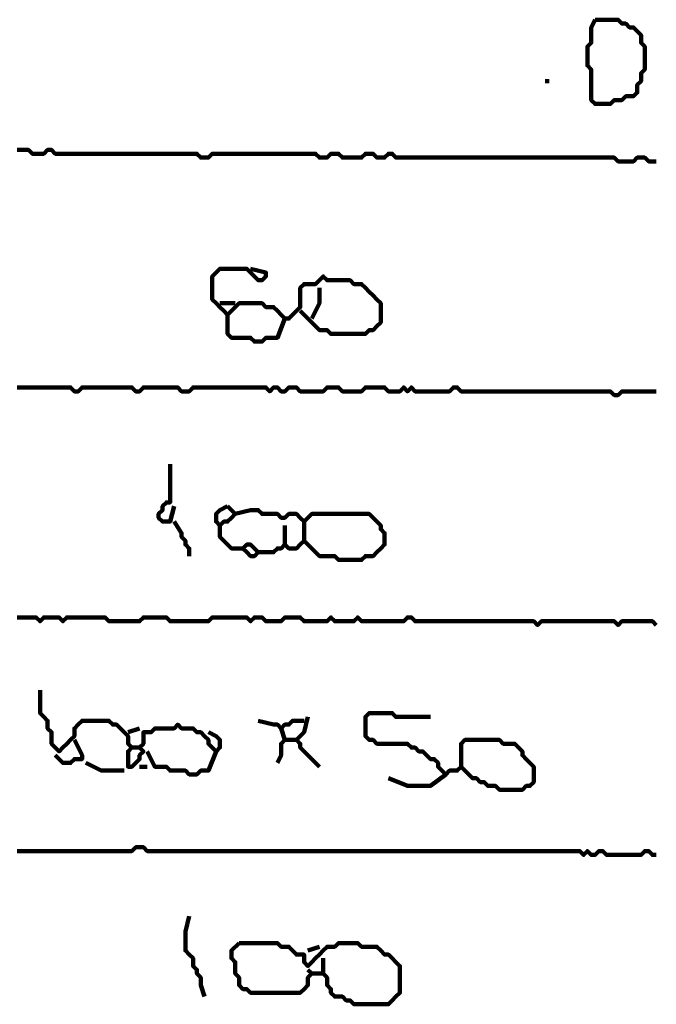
# Model space of a CAD drawing. Header units: metres. Extents: x 1959 to 4131, y 3282 to 4313.
# Tile 262 of 356: x 2425.42 to 2426.96, y 4296.93 to 4299.31. Entities that reach past the tile are written whole.
import ezdxf

# ---------------------------------------------------------------- set-up
doc = ezdxf.new("R2010")
doc.units = ezdxf.units.M
doc.layers.add('P', color=250, linetype='Continuous', lineweight=100)

msp = doc.modelspace()

# ---------------------------------------------------------------- linework, layer by layer
at = {"layer": 'P', "color": 0, "linetype": 'Continuous'}
for points in [[(2426.8109, 4299.3053), (2426.8202, 4299.3053), (2426.8294, 4299.3053), (2426.8386, 4299.3053), (2426.8479, 4299.3053), (2426.8571, 4299.3053), (2426.8663, 4299.3053), (2426.8756, 4299.2961), (2426.8848, 4299.2961), (2426.894, 4299.2869), (2426.9032, 4299.2869), (2426.9125, 4299.2776), (2426.9217, 4299.2684), (2426.9217, 4299.2592), (2426.9217, 4299.2499), (2426.9309, 4299.2407), (2426.9309, 4299.2315), (2426.9309, 4299.2223), (2426.9309, 4299.213), (2426.9309, 4299.2038), (2426.9309, 4299.1946), (2426.9309, 4299.1853), (2426.9217, 4299.1761), (2426.9217, 4299.1669), (2426.9217, 4299.1576), (2426.9125, 4299.1484), (2426.9125, 4299.1392), (2426.9125, 4299.1299), (2426.9032, 4299.1207), (2426.894, 4299.1207), (2426.8848, 4299.1207), (2426.8756, 4299.1115), (2426.8663, 4299.1115), (2426.8571, 4299.1115), (2426.8479, 4299.1023), (2426.8386, 4299.1023), (2426.8294, 4299.1023), (2426.8202, 4299.1023), (2426.8109, 4299.1023), (2426.8017, 4299.1115), (2426.8017, 4299.1207), (2426.8017, 4299.1299), (2426.8017, 4299.1392), (2426.8017, 4299.1484), (2426.8017, 4299.1576), (2426.8017, 4299.1669), (2426.8017, 4299.1761), (2426.8017, 4299.1853), (2426.7925, 4299.1946), (2426.7925, 4299.2038), (2426.7925, 4299.213), (2426.7925, 4299.2223), (2426.7925, 4299.2315), (2426.7925, 4299.2407), (2426.8017, 4299.2499), (2426.8017, 4299.2592), (2426.8017, 4299.2684), (2426.8017, 4299.2776), (2426.8017, 4299.2869), (2426.8109, 4299.3053)], [(2426.6909, 4299.1576), (2426.7002, 4299.1576)], [(2425.4171, 4298.9915), (2425.4263, 4298.9915), (2425.4356, 4298.9915), (2425.4448, 4298.9915), (2425.454, 4298.9823), (2425.4632, 4298.9823), (2425.4725, 4298.9823), (2425.4817, 4298.9823), (2425.4909, 4298.9915), (2425.5002, 4298.9915), (2425.5094, 4298.9823), (2425.5186, 4298.9823), (2425.5279, 4298.9823), (2425.5371, 4298.9823), (2425.5463, 4298.9823), (2425.5556, 4298.9823), (2425.5648, 4298.9823), (2425.574, 4298.9823), (2425.5832, 4298.9823), (2425.5925, 4298.9823), (2425.6017, 4298.9823), (2425.6109, 4298.9823), (2425.6202, 4298.9823), (2425.6294, 4298.9823), (2425.6386, 4298.9823), (2425.6479, 4298.9823), (2425.6571, 4298.9823), (2425.6663, 4298.9823), (2425.6756, 4298.9823), (2425.6848, 4298.9823), (2425.694, 4298.9823), (2425.7032, 4298.9823), (2425.7125, 4298.9823), (2425.7217, 4298.9823), (2425.7309, 4298.9823), (2425.7402, 4298.9823), (2425.7494, 4298.9823), (2425.7586, 4298.9823), (2425.7679, 4298.9823), (2425.7771, 4298.9823), (2425.7863, 4298.9823), (2425.7956, 4298.9823), (2425.8048, 4298.9823), (2425.814, 4298.9823), (2425.8232, 4298.9823), (2425.8325, 4298.9823), (2425.8417, 4298.9823), (2425.8509, 4298.9823), (2425.8602, 4298.973), (2425.8694, 4298.973), (2425.8786, 4298.973), (2425.8879, 4298.9823), (2425.8971, 4298.9823), (2425.9063, 4298.9823), (2425.9156, 4298.9823), (2425.9248, 4298.9823), (2425.934, 4298.9823), (2425.9432, 4298.9823), (2425.9525, 4298.9823), (2425.9617, 4298.9823), (2425.9709, 4298.9823), (2425.9802, 4298.9823), (2425.9894, 4298.9823), (2425.9986, 4298.9823), (2426.0079, 4298.9823), (2426.0171, 4298.9823), (2426.0263, 4298.9823), (2426.0356, 4298.9823), (2426.0448, 4298.9823), (2426.054, 4298.9823), (2426.0632, 4298.9823), (2426.0725, 4298.9823), (2426.0817, 4298.9823), (2426.0909, 4298.9823), (2426.1002, 4298.9823), (2426.1094, 4298.9823), (2426.1186, 4298.9823), (2426.1279, 4298.9823), (2426.1371, 4298.9823), (2426.1463, 4298.973), (2426.1556, 4298.973), (2426.1648, 4298.973), (2426.174, 4298.9823), (2426.1832, 4298.9823), (2426.1925, 4298.9823), (2426.2017, 4298.973), (2426.2109, 4298.973), (2426.2202, 4298.973), (2426.2294, 4298.973), (2426.2386, 4298.973), (2426.2479, 4298.973), (2426.2571, 4298.9823), (2426.2663, 4298.9823), (2426.2756, 4298.9823), (2426.2848, 4298.973), (2426.294, 4298.973), (2426.3032, 4298.973), (2426.3125, 4298.9823), (2426.3217, 4298.9823), (2426.3309, 4298.973), (2426.3402, 4298.973), (2426.3494, 4298.973), (2426.3586, 4298.973), (2426.3679, 4298.973), (2426.3771, 4298.973), (2426.3863, 4298.973), (2426.3956, 4298.973), (2426.4048, 4298.973), (2426.414, 4298.973), (2426.4232, 4298.973), (2426.4325, 4298.973), (2426.4417, 4298.973), (2426.4509, 4298.973), (2426.4602, 4298.973), (2426.4694, 4298.973), (2426.4786, 4298.973), (2426.4879, 4298.973), (2426.4971, 4298.973), (2426.5063, 4298.973), (2426.5156, 4298.973), (2426.5248, 4298.973), (2426.534, 4298.973), (2426.5432, 4298.973), (2426.5525, 4298.973), (2426.5617, 4298.973), (2426.5709, 4298.973), (2426.5802, 4298.973), (2426.5894, 4298.973), (2426.5986, 4298.973), (2426.6079, 4298.973), (2426.6171, 4298.973), (2426.6263, 4298.973), (2426.6356, 4298.973), (2426.6448, 4298.973), (2426.654, 4298.973), (2426.6632, 4298.973), (2426.6725, 4298.973), (2426.6817, 4298.973), (2426.6909, 4298.973), (2426.7002, 4298.973), (2426.7094, 4298.973), (2426.7186, 4298.973), (2426.7279, 4298.973), (2426.7371, 4298.973), (2426.7463, 4298.973), (2426.7556, 4298.973), (2426.7648, 4298.973), (2426.774, 4298.973), (2426.7832, 4298.973), (2426.7925, 4298.973), (2426.8017, 4298.973), (2426.8109, 4298.973), (2426.8202, 4298.973), (2426.8294, 4298.973), (2426.8386, 4298.973), (2426.8479, 4298.973), (2426.8571, 4298.973), (2426.8663, 4298.9638), (2426.8756, 4298.9638), (2426.8848, 4298.9638), (2426.894, 4298.9638), (2426.9032, 4298.9638), (2426.9125, 4298.973), (2426.9217, 4298.973), (2426.9309, 4298.973), (2426.9402, 4298.9638), (2426.9494, 4298.9638), (2426.9586, 4298.9638)], [(2425.9802, 4298.7053), (2426.0171, 4298.6961), (2426.0171, 4298.6869), (2426.0079, 4298.6776), (2425.9986, 4298.6776), (2425.9894, 4298.6869), (2425.9802, 4298.6961), (2425.9709, 4298.7053), (2425.9617, 4298.7053), (2425.9525, 4298.7053), (2425.9432, 4298.7053), (2425.934, 4298.7053), (2425.9248, 4298.7053), (2425.9156, 4298.7053), (2425.9063, 4298.7053), (2425.8971, 4298.6961), (2425.8879, 4298.6869), (2425.8879, 4298.6776), (2425.8879, 4298.6684), (2425.8879, 4298.6592), (2425.8879, 4298.6499), (2425.8879, 4298.6407), (2425.8879, 4298.6315), (2425.8971, 4298.6223), (2425.9063, 4298.613), (2425.9156, 4298.6038), (2425.9248, 4298.5946), (2425.934, 4298.6038), (2425.9432, 4298.613), (2425.9525, 4298.6223), (2425.9617, 4298.6223), (2425.9709, 4298.6223), (2425.9802, 4298.6223), (2425.9894, 4298.6223), (2425.9986, 4298.6223), (2426.0079, 4298.6223), (2426.0171, 4298.613), (2426.0263, 4298.613), (2426.0356, 4298.613), (2426.0448, 4298.6038), (2426.054, 4298.5946), (2426.0632, 4298.5853), (2426.0725, 4298.5853), (2426.0817, 4298.5946), (2426.0909, 4298.6038), (2426.1002, 4298.613), (2426.1002, 4298.6223), (2426.1002, 4298.6315), (2426.1002, 4298.6407), (2426.1002, 4298.6499), (2426.1002, 4298.6592), (2426.1094, 4298.6684), (2426.1186, 4298.6684), (2426.1279, 4298.6684), (2426.1371, 4298.6684), (2426.1463, 4298.6776), (2426.1556, 4298.6869), (2426.1648, 4298.6776), (2426.174, 4298.6776), (2426.1832, 4298.6776), (2426.1925, 4298.6776), (2426.2017, 4298.6776), (2426.2109, 4298.6776), (2426.2202, 4298.6776), (2426.2294, 4298.6684), (2426.2386, 4298.6684), (2426.2479, 4298.6684), (2426.2571, 4298.6592), (2426.2663, 4298.6499), (2426.2756, 4298.6407), (2426.2848, 4298.6315), (2426.294, 4298.6223), (2426.294, 4298.613), (2426.294, 4298.6038), (2426.294, 4298.5946), (2426.294, 4298.5853), (2426.294, 4298.5761), (2426.2848, 4298.5669), (2426.2756, 4298.5576), (2426.2663, 4298.5576), (2426.2571, 4298.5484), (2426.2479, 4298.5484), (2426.2386, 4298.5484), (2426.2294, 4298.5484), (2426.2202, 4298.5484), (2426.2109, 4298.5484), (2426.2017, 4298.5484), (2426.1925, 4298.5484), (2426.1832, 4298.5484), (2426.174, 4298.5484), (2426.1648, 4298.5576), (2426.1556, 4298.5576), (2426.1463, 4298.5576), (2426.1371, 4298.5669), (2426.1279, 4298.5761), (2426.1186, 4298.5853), (2426.1002, 4298.6038)], [(2426.1463, 4298.6592), (2426.1463, 4298.6315), (2426.1463, 4298.6223), (2426.1279, 4298.5853)], [(2425.9063, 4298.6223), (2425.9432, 4298.6223)], [(2425.9248, 4298.5946), (2425.9248, 4298.5576), (2425.9248, 4298.5484), (2425.934, 4298.5392), (2425.9432, 4298.5392), (2425.9525, 4298.5392), (2425.9617, 4298.5392), (2425.9709, 4298.5392), (2425.9802, 4298.5392), (2425.9894, 4298.5299), (2425.9986, 4298.5299), (2426.0079, 4298.5299), (2426.0171, 4298.5392), (2426.0263, 4298.5392), (2426.0356, 4298.5392), (2426.0448, 4298.5392), (2426.0632, 4298.5853)], [(2425.4171, 4298.4192), (2425.4263, 4298.4192), (2425.4356, 4298.4192), (2425.4448, 4298.4192), (2425.454, 4298.4192), (2425.4632, 4298.4192), (2425.4725, 4298.4192), (2425.4817, 4298.4192), (2425.4909, 4298.4192), (2425.5002, 4298.4192), (2425.5094, 4298.4192), (2425.5186, 4298.4192), (2425.5279, 4298.4192), (2425.5371, 4298.4192), (2425.5463, 4298.4192), (2425.5556, 4298.4099), (2425.5648, 4298.4099), (2425.574, 4298.4192), (2425.5832, 4298.4192), (2425.5925, 4298.4192), (2425.6017, 4298.4192), (2425.6109, 4298.4192), (2425.6202, 4298.4192), (2425.6294, 4298.4192), (2425.6386, 4298.4192), (2425.6479, 4298.4192), (2425.6571, 4298.4192), (2425.6663, 4298.4192), (2425.6756, 4298.4192), (2425.6848, 4298.4192), (2425.694, 4298.4192), (2425.7032, 4298.4099), (2425.7125, 4298.4099), (2425.7217, 4298.4192), (2425.7309, 4298.4192), (2425.7402, 4298.4192), (2425.7494, 4298.4192), (2425.7586, 4298.4192), (2425.7679, 4298.4192), (2425.7771, 4298.4192), (2425.7863, 4298.4192), (2425.7956, 4298.4192), (2425.8048, 4298.4192), (2425.814, 4298.4099), (2425.8232, 4298.4099), (2425.8325, 4298.4099), (2425.8417, 4298.4192), (2425.8509, 4298.4192), (2425.8602, 4298.4192), (2425.8694, 4298.4192), (2425.8786, 4298.4192), (2425.8879, 4298.4192), (2425.8971, 4298.4192), (2425.9063, 4298.4192), (2425.9156, 4298.4192), (2425.9248, 4298.4192), (2425.934, 4298.4192), (2425.9432, 4298.4192), (2425.9525, 4298.4192), (2425.9617, 4298.4192), (2425.9709, 4298.4192), (2425.9802, 4298.4192), (2425.9894, 4298.4192), (2425.9986, 4298.4192), (2426.0079, 4298.4192), (2426.0171, 4298.4192), (2426.0263, 4298.4099), (2426.0356, 4298.4192), (2426.0448, 4298.4192), (2426.054, 4298.4099), (2426.0632, 4298.4099), (2426.0725, 4298.4192), (2426.0817, 4298.4192), (2426.0909, 4298.4192), (2426.1002, 4298.4099), (2426.1094, 4298.4099), (2426.1186, 4298.4099), (2426.1279, 4298.4099), (2426.1371, 4298.4099), (2426.1463, 4298.4099), (2426.1556, 4298.4099), (2426.1648, 4298.4192), (2426.174, 4298.4192), (2426.1832, 4298.4192), (2426.1925, 4298.4192), (2426.2017, 4298.4099), (2426.2109, 4298.4099), (2426.2202, 4298.4099), (2426.2294, 4298.4099), (2426.2386, 4298.4099), (2426.2479, 4298.4099), (2426.2571, 4298.4192), (2426.2663, 4298.4192), (2426.2756, 4298.4192), (2426.2848, 4298.4192), (2426.294, 4298.4192), (2426.3032, 4298.4192), (2426.3125, 4298.4099), (2426.3217, 4298.4099), (2426.3309, 4298.4099), (2426.3402, 4298.4099), (2426.3494, 4298.4192), (2426.3586, 4298.4099), (2426.3679, 4298.4192), (2426.3771, 4298.4099), (2426.3863, 4298.4099), (2426.3956, 4298.4099), (2426.4048, 4298.4099), (2426.414, 4298.4099), (2426.4232, 4298.4099), (2426.4325, 4298.4099), (2426.4417, 4298.4099), (2426.4509, 4298.4099), (2426.4602, 4298.4099), (2426.4694, 4298.4192), (2426.4786, 4298.4192), (2426.4879, 4298.4099), (2426.4971, 4298.4099), (2426.5063, 4298.4099), (2426.5156, 4298.4099), (2426.5248, 4298.4099), (2426.534, 4298.4099), (2426.5432, 4298.4099), (2426.5525, 4298.4099), (2426.5617, 4298.4099), (2426.5709, 4298.4099), (2426.5802, 4298.4099), (2426.5894, 4298.4099), (2426.5986, 4298.4099), (2426.6079, 4298.4099), (2426.6171, 4298.4099), (2426.6263, 4298.4099), (2426.6356, 4298.4099), (2426.6448, 4298.4099), (2426.654, 4298.4099), (2426.6632, 4298.4099), (2426.6725, 4298.4099), (2426.6817, 4298.4099), (2426.6909, 4298.4099), (2426.7002, 4298.4099), (2426.7094, 4298.4099), (2426.7186, 4298.4099), (2426.7279, 4298.4099), (2426.7371, 4298.4099), (2426.7463, 4298.4099), (2426.7556, 4298.4099), (2426.7648, 4298.4099), (2426.774, 4298.4099), (2426.7832, 4298.4099), (2426.7925, 4298.4099), (2426.8017, 4298.4099), (2426.8109, 4298.4099), (2426.8202, 4298.4099), (2426.8294, 4298.4099), (2426.8386, 4298.4099), (2426.8479, 4298.4099), (2426.8571, 4298.4007), (2426.8663, 4298.4007), (2426.8756, 4298.4099), (2426.8848, 4298.4099), (2426.894, 4298.4099), (2426.9032, 4298.4099), (2426.9125, 4298.4099), (2426.9217, 4298.4099), (2426.9309, 4298.4099), (2426.9402, 4298.4099), (2426.9494, 4298.4099), (2426.9586, 4298.4099)], [(2425.7863, 4298.2346), (2425.7863, 4298.1976), (2425.7863, 4298.1884), (2425.7863, 4298.1792), (2425.7863, 4298.1699), (2425.7863, 4298.1607), (2425.7863, 4298.1515), (2425.7863, 4298.1423), (2425.7771, 4298.1423), (2425.7679, 4298.133), (2425.7679, 4298.1238), (2425.7586, 4298.1146), (2425.7586, 4298.1053), (2425.7679, 4298.0961), (2425.7771, 4298.0961), (2425.7863, 4298.0961), (2425.7956, 4298.133)], [(2425.9248, 4298.133), (2425.934, 4298.1238), (2425.9432, 4298.1146), (2425.934, 4298.1053), (2425.9248, 4298.0961), (2425.9156, 4298.0961), (2425.9063, 4298.0869), (2425.8971, 4298.0961), (2425.8971, 4298.1053), (2425.8971, 4298.1146), (2425.9063, 4298.1238), (2425.9248, 4298.133)], [(2425.9432, 4298.1146), (2425.9802, 4298.1238), (2425.9894, 4298.1238), (2425.9986, 4298.1238), (2426.0079, 4298.1146), (2426.0171, 4298.1146), (2426.0263, 4298.1146), (2426.0356, 4298.1146), (2426.0448, 4298.1146), (2426.054, 4298.1053), (2426.0632, 4298.1053), (2426.0725, 4298.1146), (2426.0817, 4298.1146), (2426.0909, 4298.1146), (2426.1002, 4298.1053), (2426.1094, 4298.0961), (2426.1186, 4298.1053), (2426.1279, 4298.1146), (2426.1371, 4298.1146), (2426.1463, 4298.1146), (2426.1556, 4298.1146), (2426.1648, 4298.1146), (2426.174, 4298.1146), (2426.1832, 4298.1146), (2426.1925, 4298.1146), (2426.2017, 4298.1146), (2426.2109, 4298.1146), (2426.2202, 4298.1146), (2426.2294, 4298.1146), (2426.2386, 4298.1146), (2426.2479, 4298.1146), (2426.2571, 4298.1146), (2426.2663, 4298.1146), (2426.2756, 4298.1053), (2426.2848, 4298.0961), (2426.294, 4298.0869), (2426.294, 4298.0776), (2426.3032, 4298.0684), (2426.3032, 4298.0592), (2426.3032, 4298.0499), (2426.3032, 4298.0407), (2426.294, 4298.0315), (2426.2848, 4298.0223), (2426.2756, 4298.013), (2426.2663, 4298.013), (2426.2571, 4298.013), (2426.2479, 4298.0038), (2426.2386, 4298.0038), (2426.2294, 4298.0038), (2426.2202, 4298.0038), (2426.2109, 4298.0038), (2426.2017, 4298.0038), (2426.1925, 4298.0038), (2426.1832, 4298.013), (2426.174, 4298.013), (2426.1648, 4298.013), (2426.1556, 4298.013), (2426.1463, 4298.013), (2426.1371, 4298.0223), (2426.1279, 4298.0315), (2426.1186, 4298.0407), (2426.1094, 4298.0499), (2426.1002, 4298.0407), (2426.0909, 4298.0315), (2426.0817, 4298.0315), (2426.0725, 4298.0315), (2426.0632, 4298.0407), (2426.054, 4298.0315), (2426.0448, 4298.0315), (2426.0356, 4298.0223), (2426.0263, 4298.0223), (2426.0171, 4298.0223), (2426.0079, 4298.0223), (2425.9986, 4298.0223), (2425.9894, 4298.013), (2425.9802, 4298.013), (2425.9709, 4298.0223), (2425.9617, 4298.0315), (2425.9709, 4298.0407), (2425.9802, 4298.0407), (2425.9986, 4298.0223)], [(2425.7956, 4298.0961), (2425.814, 4298.0684), (2425.814, 4298.0592), (2425.8232, 4298.0499), (2425.8232, 4298.0407), (2425.8325, 4298.0315), (2425.8325, 4298.013)], [(2425.9063, 4298.0869), (2425.9063, 4298.0592), (2425.9156, 4298.0499), (2425.9248, 4298.0407), (2425.934, 4298.0315), (2425.9432, 4298.0315), (2425.9617, 4298.0315)], [(2426.0632, 4298.0869), (2426.0632, 4298.0407)], [(2426.1094, 4298.0961), (2426.1094, 4298.0499)], [(2426.9586, 4297.8469), (2426.9494, 4297.8561), (2426.9402, 4297.8561), (2426.9309, 4297.8561), (2426.9217, 4297.8561), (2426.9125, 4297.8561), (2426.9032, 4297.8561), (2426.894, 4297.8561), (2426.8848, 4297.8561), (2426.8756, 4297.8561), (2426.8663, 4297.8469), (2426.8571, 4297.8561), (2426.8479, 4297.8561), (2426.8386, 4297.8561), (2426.8294, 4297.8561), (2426.8202, 4297.8561), (2426.8109, 4297.8561), (2426.8017, 4297.8561), (2426.7925, 4297.8561), (2426.7832, 4297.8561), (2426.774, 4297.8561), (2426.7648, 4297.8561), (2426.7556, 4297.8561), (2426.7463, 4297.8561), (2426.7371, 4297.8561), (2426.7279, 4297.8561), (2426.7186, 4297.8561), (2426.7094, 4297.8561), (2426.7002, 4297.8561), (2426.6909, 4297.8561), (2426.6817, 4297.8561), (2426.6725, 4297.8469), (2426.6632, 4297.8561), (2426.654, 4297.8561), (2426.6448, 4297.8561), (2426.6356, 4297.8561), (2426.6263, 4297.8561), (2426.6171, 4297.8561), (2426.6079, 4297.8561), (2426.5986, 4297.8561), (2426.5894, 4297.8561), (2426.5802, 4297.8561), (2426.5709, 4297.8561), (2426.5617, 4297.8561), (2426.5525, 4297.8561), (2426.5432, 4297.8561), (2426.534, 4297.8561), (2426.5248, 4297.8561), (2426.5156, 4297.8561), (2426.5063, 4297.8561), (2426.4971, 4297.8561), (2426.4879, 4297.8561), (2426.4786, 4297.8561), (2426.4694, 4297.8561), (2426.4602, 4297.8561), (2426.4509, 4297.8561), (2426.4417, 4297.8561), (2426.4325, 4297.8561), (2426.4232, 4297.8561), (2426.414, 4297.8561), (2426.4048, 4297.8561), (2426.3956, 4297.8561), (2426.3863, 4297.8561), (2426.3771, 4297.8561), (2426.3679, 4297.8653), (2426.3586, 4297.8653), (2426.3494, 4297.8561), (2426.3402, 4297.8561), (2426.3309, 4297.8561), (2426.3217, 4297.8561), (2426.3125, 4297.8561), (2426.3032, 4297.8561), (2426.294, 4297.8561), (2426.2848, 4297.8561), (2426.2756, 4297.8561), (2426.2663, 4297.8561), (2426.2571, 4297.8561), (2426.2479, 4297.8561), (2426.2386, 4297.8653), (2426.2294, 4297.8561), (2426.2202, 4297.8561), (2426.2109, 4297.8561), (2426.2017, 4297.8561), (2426.1925, 4297.8561), (2426.1832, 4297.8561), (2426.174, 4297.8653), (2426.1648, 4297.8561), (2426.1556, 4297.8561), (2426.1463, 4297.8561), (2426.1371, 4297.8561), (2426.1279, 4297.8561), (2426.1186, 4297.8561), (2426.1094, 4297.8561), (2426.1002, 4297.8653), (2426.0909, 4297.8653), (2426.0817, 4297.8653), (2426.0725, 4297.8653), (2426.0632, 4297.8653), (2426.054, 4297.8561), (2426.0448, 4297.8561), (2426.0356, 4297.8561), (2426.0263, 4297.8561), (2426.0171, 4297.8561), (2426.0079, 4297.8653), (2425.9986, 4297.8653), (2425.9894, 4297.8653), (2425.9802, 4297.8561), (2425.9709, 4297.8653), (2425.9617, 4297.8653), (2425.9525, 4297.8653), (2425.9432, 4297.8653), (2425.934, 4297.8653), (2425.9248, 4297.8653), (2425.9156, 4297.8653), (2425.9063, 4297.8653), (2425.8971, 4297.8653), (2425.8879, 4297.8653), (2425.8786, 4297.8561), (2425.8694, 4297.8561), (2425.8602, 4297.8561), (2425.8509, 4297.8561), (2425.8417, 4297.8561), (2425.8325, 4297.8561), (2425.8232, 4297.8561), (2425.814, 4297.8561), (2425.8048, 4297.8561), (2425.7956, 4297.8561), (2425.7863, 4297.8561), (2425.7771, 4297.8653), (2425.7679, 4297.8653), (2425.7586, 4297.8653), (2425.7494, 4297.8653), (2425.7402, 4297.8653), (2425.7309, 4297.8653), (2425.7217, 4297.8653), (2425.7125, 4297.8561), (2425.7032, 4297.8561), (2425.694, 4297.8561), (2425.6848, 4297.8561), (2425.6756, 4297.8561), (2425.6663, 4297.8561), (2425.6571, 4297.8561), (2425.6479, 4297.8561), (2425.6386, 4297.8561), (2425.6294, 4297.8653), (2425.6202, 4297.8653), (2425.6109, 4297.8653), (2425.6017, 4297.8653), (2425.5925, 4297.8653), (2425.5832, 4297.8653), (2425.574, 4297.8653), (2425.5648, 4297.8653), (2425.5556, 4297.8653), (2425.5463, 4297.8653), (2425.5371, 4297.8653), (2425.5279, 4297.8561), (2425.5186, 4297.8653), (2425.5094, 4297.8653), (2425.5002, 4297.8653), (2425.4909, 4297.8653), (2425.4817, 4297.8653), (2425.4725, 4297.8561), (2425.4632, 4297.8653), (2425.454, 4297.8653), (2425.4448, 4297.8653), (2425.4356, 4297.8653), (2425.4263, 4297.8653), (2425.4171, 4297.8653)], [(2425.4725, 4297.6899), (2425.4725, 4297.653), (2425.4725, 4297.6438), (2425.4725, 4297.6346), (2425.4817, 4297.6253), (2425.4909, 4297.6161), (2425.4909, 4297.6069), (2425.4909, 4297.5976), (2425.5002, 4297.5884), (2425.5002, 4297.5792), (2425.5002, 4297.5699), (2425.5002, 4297.5607), (2425.5094, 4297.5515), (2425.5186, 4297.5423), (2425.5279, 4297.5515), (2425.5371, 4297.5607), (2425.5463, 4297.5699), (2425.5556, 4297.5792), (2425.5556, 4297.5884), (2425.5556, 4297.5976), (2425.5648, 4297.6069), (2425.574, 4297.6161), (2425.5832, 4297.6161), (2425.5925, 4297.6161), (2425.6017, 4297.6161), (2425.6109, 4297.6161), (2425.6202, 4297.6161), (2425.6294, 4297.6161), (2425.6386, 4297.6161), (2425.6479, 4297.6069), (2425.6571, 4297.6069), (2425.6663, 4297.5976), (2425.6756, 4297.5884), (2425.6848, 4297.5792), (2425.6848, 4297.5699), (2425.6848, 4297.5607), (2425.694, 4297.5515), (2425.6848, 4297.5423), (2425.6848, 4297.533), (2425.6848, 4297.5238), (2425.6848, 4297.5146), (2425.6848, 4297.5053), (2425.694, 4297.5053), (2425.7032, 4297.5146), (2425.7125, 4297.5238), (2425.7125, 4297.533), (2425.7217, 4297.5423), (2425.7125, 4297.5515), (2425.7217, 4297.5607), (2425.7217, 4297.5699), (2425.7217, 4297.5792), (2425.7217, 4297.5884), (2425.7309, 4297.5884), (2425.7402, 4297.5884), (2425.7494, 4297.5976), (2425.7586, 4297.5976), (2425.7679, 4297.5976), (2425.7771, 4297.5976), (2425.7863, 4297.5976), (2425.7956, 4297.5976), (2425.8048, 4297.6069), (2425.814, 4297.5976), (2425.8232, 4297.5976), (2425.8325, 4297.5976), (2425.8417, 4297.5976), (2425.8509, 4297.5884), (2425.8602, 4297.5884), (2425.8694, 4297.5792), (2425.8786, 4297.5699), (2425.8786, 4297.5607), (2425.8879, 4297.5515), (2425.8971, 4297.5423), (2425.9063, 4297.5515), (2425.9063, 4297.5607), (2425.9063, 4297.5699), (2425.8971, 4297.5792), (2425.8786, 4297.5884)], [(2426.1186, 4297.6253), (2426.1094, 4297.5884), (2426.1002, 4297.5792), (2426.0909, 4297.5699), (2426.1002, 4297.5607), (2426.1002, 4297.5515), (2426.1094, 4297.5423), (2426.1186, 4297.533), (2426.1463, 4297.5053)], [(2426.4879, 4297.5053), (2426.4879, 4297.5423), (2426.4879, 4297.5515), (2426.4879, 4297.5607), (2426.4971, 4297.5699), (2426.5063, 4297.5699), (2426.5156, 4297.5699), (2426.5248, 4297.5699), (2426.534, 4297.5699), (2426.5432, 4297.5699), (2426.5525, 4297.5699), (2426.5617, 4297.5699), (2426.5709, 4297.5699), (2426.5802, 4297.5699), (2426.5894, 4297.5607), (2426.5986, 4297.5607), (2426.6079, 4297.5607), (2426.6171, 4297.5607), (2426.6263, 4297.5515), (2426.6356, 4297.5423), (2426.6356, 4297.533), (2426.6448, 4297.5238), (2426.654, 4297.5146), (2426.6632, 4297.5053), (2426.6632, 4297.4961), (2426.6632, 4297.4869), (2426.6632, 4297.4776), (2426.6632, 4297.4684), (2426.654, 4297.4592), (2426.6448, 4297.4592), (2426.6356, 4297.4499), (2426.6263, 4297.4499), (2426.6171, 4297.4499), (2426.6079, 4297.4499), (2426.5986, 4297.4499), (2426.5894, 4297.4499), (2426.5802, 4297.4499), (2426.5709, 4297.4592), (2426.5617, 4297.4592), (2426.5525, 4297.4592), (2426.5432, 4297.4684), (2426.534, 4297.4684), (2426.5248, 4297.4776), (2426.5156, 4297.4776), (2426.5063, 4297.4869), (2426.4971, 4297.4961), (2426.4879, 4297.5053), (2426.4786, 4297.4961), (2426.4694, 4297.4961), (2426.4602, 4297.4961), (2426.4509, 4297.4869), (2426.4417, 4297.4961), (2426.4325, 4297.5053), (2426.4325, 4297.5146), (2426.4232, 4297.5238), (2426.414, 4297.5238), (2426.4048, 4297.533), (2426.3956, 4297.5423), (2426.3863, 4297.5423), (2426.3771, 4297.5515), (2426.3679, 4297.5515), (2426.3586, 4297.5607), (2426.3494, 4297.5607), (2426.3402, 4297.5607), (2426.3309, 4297.5607), (2426.3217, 4297.5607), (2426.3125, 4297.5607), (2426.3032, 4297.5607), (2426.294, 4297.5607), (2426.2848, 4297.5607), (2426.2756, 4297.5699), (2426.2663, 4297.5699), (2426.2571, 4297.5792), (2426.2571, 4297.5884), (2426.2571, 4297.5976), (2426.2571, 4297.6069), (2426.2571, 4297.6161), (2426.2571, 4297.6253), (2426.2663, 4297.6346), (2426.2756, 4297.6346), (2426.2848, 4297.6346), (2426.294, 4297.6346), (2426.3032, 4297.6346), (2426.3125, 4297.6346), (2426.3217, 4297.6346), (2426.3309, 4297.6253), (2426.3402, 4297.6253), (2426.3494, 4297.6253), (2426.3586, 4297.6253), (2426.3679, 4297.6253), (2426.3771, 4297.6253), (2426.3863, 4297.6253), (2426.414, 4297.6253)], [(2425.9986, 4297.6161), (2426.0356, 4297.6069), (2426.0448, 4297.6069), (2426.054, 4297.5976), (2426.0632, 4297.6069), (2426.0725, 4297.6069), (2426.0817, 4297.6161), (2426.0909, 4297.6161), (2426.1094, 4297.6161)], [(2425.6848, 4297.5884), (2425.7125, 4297.5976)], [(2426.054, 4297.5976), (2426.0632, 4297.5699), (2426.054, 4297.5607), (2426.054, 4297.5515), (2426.054, 4297.5423), (2426.054, 4297.533), (2426.0448, 4297.5146)], [(2425.5556, 4297.5699), (2425.574, 4297.533), (2425.574, 4297.5238), (2425.5648, 4297.5238), (2425.5556, 4297.5238), (2425.5463, 4297.5146), (2425.5371, 4297.5146), (2425.5279, 4297.5146), (2425.5094, 4297.533)], [(2426.0632, 4297.5699), (2426.0909, 4297.5699)], [(2425.694, 4297.5515), (2425.7125, 4297.5515)], [(2425.7309, 4297.5423), (2425.7494, 4297.5053), (2425.7586, 4297.5053), (2425.7679, 4297.5053), (2425.7771, 4297.5053), (2425.7863, 4297.4961), (2425.7956, 4297.4961), (2425.8048, 4297.4961), (2425.814, 4297.4961), (2425.8232, 4297.4961), (2425.8325, 4297.4869), (2425.8417, 4297.4869), (2425.8509, 4297.4869), (2425.8602, 4297.4961), (2425.8694, 4297.4961), (2425.8786, 4297.4961), (2425.8971, 4297.5423)], [(2425.5832, 4297.5146), (2425.6202, 4297.4961), (2425.6294, 4297.4961), (2425.6386, 4297.4961), (2425.6756, 4297.4961)], [(2425.7125, 4297.5053), (2425.7309, 4297.5053)], [(2426.4509, 4297.4869), (2426.414, 4297.4592), (2426.4048, 4297.4592), (2426.3956, 4297.4592), (2426.3863, 4297.4592), (2426.3771, 4297.4592), (2426.3679, 4297.4592), (2426.3586, 4297.4592), (2426.3125, 4297.4776)], [(2426.9586, 4297.293), (2426.9494, 4297.293), (2426.9402, 4297.3023), (2426.9309, 4297.3023), (2426.9217, 4297.293), (2426.9125, 4297.293), (2426.9032, 4297.293), (2426.894, 4297.293), (2426.8848, 4297.293), (2426.8756, 4297.293), (2426.8663, 4297.293), (2426.8571, 4297.293), (2426.8479, 4297.293), (2426.8386, 4297.293), (2426.8294, 4297.3023), (2426.8202, 4297.3023), (2426.8109, 4297.293), (2426.8017, 4297.293), (2426.7925, 4297.3023), (2426.7832, 4297.293), (2426.774, 4297.3023), (2426.7648, 4297.3023), (2426.7556, 4297.3023), (2426.7463, 4297.3023), (2426.7371, 4297.3023), (2426.7279, 4297.3023), (2426.7186, 4297.3023), (2426.7094, 4297.3023), (2426.7002, 4297.3023), (2426.6909, 4297.3023), (2426.6817, 4297.3023), (2426.6725, 4297.3023), (2426.6632, 4297.3023), (2426.654, 4297.3023), (2426.6448, 4297.3023), (2426.6356, 4297.3023), (2426.6263, 4297.3023), (2426.6171, 4297.3023), (2426.6079, 4297.3023), (2426.5986, 4297.3023), (2426.5894, 4297.3023), (2426.5802, 4297.3023), (2426.5709, 4297.3023), (2426.5617, 4297.3023), (2426.5525, 4297.3023), (2426.5432, 4297.3023), (2426.534, 4297.3023), (2426.5248, 4297.3023), (2426.5156, 4297.3023), (2426.5063, 4297.3023), (2426.4971, 4297.3023), (2426.4879, 4297.3023), (2426.4786, 4297.3023), (2426.4694, 4297.3023), (2426.4602, 4297.3023), (2426.4509, 4297.3023), (2426.4417, 4297.3023), (2426.4325, 4297.3023), (2426.4232, 4297.3023), (2426.414, 4297.3023), (2426.4048, 4297.3023), (2426.3956, 4297.3023), (2426.3863, 4297.3023), (2426.3771, 4297.3023), (2426.3679, 4297.3023), (2426.3586, 4297.3023), (2426.3494, 4297.3023), (2426.3402, 4297.3023), (2426.3309, 4297.3023), (2426.3217, 4297.3023), (2426.3125, 4297.3023), (2426.3032, 4297.3023), (2426.294, 4297.3023), (2426.2848, 4297.3023), (2426.2756, 4297.3023), (2426.2663, 4297.3023), (2426.2571, 4297.3023), (2426.2479, 4297.3023), (2426.2386, 4297.3023), (2426.2294, 4297.3023), (2426.2202, 4297.3023), (2426.2109, 4297.3023), (2426.2017, 4297.3023), (2426.1925, 4297.3023), (2426.1832, 4297.3023), (2426.174, 4297.3023), (2426.1648, 4297.3023), (2426.1556, 4297.3023), (2426.1463, 4297.3023), (2426.1371, 4297.3023), (2426.1279, 4297.3023), (2426.1186, 4297.3023), (2426.1094, 4297.3023), (2426.1002, 4297.3023), (2426.0909, 4297.3023), (2426.0817, 4297.3023), (2426.0725, 4297.3023), (2426.0632, 4297.3023), (2426.054, 4297.3023), (2426.0448, 4297.3023), (2426.0356, 4297.3023), (2426.0263, 4297.3023), (2426.0171, 4297.3023), (2426.0079, 4297.3023), (2425.9986, 4297.3023), (2425.9894, 4297.3023), (2425.9802, 4297.3023), (2425.9709, 4297.3023), (2425.9617, 4297.3023), (2425.9525, 4297.3023), (2425.9432, 4297.3023), (2425.934, 4297.3023), (2425.9248, 4297.3023), (2425.9156, 4297.3023), (2425.9063, 4297.3023), (2425.8971, 4297.3023), (2425.8879, 4297.3023), (2425.8786, 4297.3023), (2425.8694, 4297.3023), (2425.8602, 4297.3023), (2425.8509, 4297.3023), (2425.8417, 4297.3023), (2425.8325, 4297.3023), (2425.8232, 4297.3023), (2425.814, 4297.3023), (2425.8048, 4297.3023), (2425.7956, 4297.3023), (2425.7863, 4297.3023), (2425.7771, 4297.3023), (2425.7679, 4297.3023), (2425.7586, 4297.3023), (2425.7494, 4297.3023), (2425.7402, 4297.3023), (2425.7309, 4297.3023), (2425.7217, 4297.3115), (2425.7125, 4297.3115), (2425.7032, 4297.3115), (2425.694, 4297.3023), (2425.6848, 4297.3023), (2425.6756, 4297.3023), (2425.6663, 4297.3023), (2425.6571, 4297.3023), (2425.6479, 4297.3023), (2425.6386, 4297.3023), (2425.6294, 4297.3023), (2425.6202, 4297.3023), (2425.6109, 4297.3023), (2425.6017, 4297.3023), (2425.5925, 4297.3023), (2425.5832, 4297.3023), (2425.574, 4297.3023), (2425.5648, 4297.3023), (2425.5556, 4297.3023), (2425.5463, 4297.3023), (2425.5371, 4297.3023), (2425.5279, 4297.3023), (2425.5186, 4297.3023), (2425.5094, 4297.3023), (2425.5002, 4297.3023), (2425.4909, 4297.3023), (2425.4817, 4297.3023), (2425.4725, 4297.3023), (2425.4632, 4297.3023), (2425.454, 4297.3023), (2425.4448, 4297.3023), (2425.4356, 4297.3023), (2425.4263, 4297.3023), (2425.4171, 4297.3023)], [(2425.8325, 4297.1453), (2425.8232, 4297.1084), (2425.8232, 4297.0992), (2425.8232, 4297.0899), (2425.8232, 4297.0807), (2425.8232, 4297.0715), (2425.8232, 4297.0623), (2425.8325, 4297.053), (2425.8417, 4297.0438), (2425.8417, 4297.0346), (2425.8417, 4297.0253), (2425.8509, 4297.0161), (2425.8509, 4297.0069), (2425.8602, 4296.9976), (2425.8602, 4296.9884), (2425.8602, 4296.9792), (2425.8694, 4296.9515)], [(2425.9525, 4297.0807), (2425.9617, 4297.0807), (2425.9709, 4297.0807), (2425.9802, 4297.0807), (2425.9894, 4297.0807), (2425.9986, 4297.0807), (2426.0079, 4297.0807), (2426.0171, 4297.0807), (2426.0263, 4297.0807), (2426.0356, 4297.0807), (2426.0448, 4297.0807), (2426.054, 4297.0715), (2426.0632, 4297.0715), (2426.0725, 4297.0715), (2426.0817, 4297.0623), (2426.0909, 4297.053), (2426.1002, 4297.053), (2426.1094, 4297.053), (2426.1094, 4297.0438), (2426.1094, 4297.0346), (2426.1186, 4297.0253), (2426.1279, 4297.0346), (2426.1371, 4297.0438), (2426.1463, 4297.053), (2426.1556, 4297.0623), (2426.1648, 4297.0715), (2426.174, 4297.0715), (2426.1832, 4297.0715), (2426.1925, 4297.0807), (2426.2017, 4297.0807), (2426.2109, 4297.0807), (2426.2202, 4297.0807), (2426.2294, 4297.0807), (2426.2386, 4297.0807), (2426.2479, 4297.0715), (2426.2571, 4297.0715), (2426.2663, 4297.0715), (2426.2756, 4297.0715), (2426.2848, 4297.0715), (2426.294, 4297.0623), (2426.3032, 4297.053), (2426.3125, 4297.053), (2426.3217, 4297.0438), (2426.3309, 4297.0346), (2426.3402, 4297.0253), (2426.3402, 4297.0161), (2426.3402, 4297.0069), (2426.3402, 4296.9976), (2426.3402, 4296.9884), (2426.3402, 4296.9792), (2426.3402, 4296.9699), (2426.3402, 4296.9607), (2426.3309, 4296.9515), (2426.3217, 4296.9423), (2426.3125, 4296.933), (2426.3032, 4296.933), (2426.294, 4296.933), (2426.2848, 4296.933), (2426.2756, 4296.933), (2426.2663, 4296.933), (2426.2571, 4296.933), (2426.2479, 4296.933), (2426.2386, 4296.933), (2426.2294, 4296.933), (2426.2202, 4296.9423), (2426.2109, 4296.9423), (2426.2017, 4296.9515), (2426.1925, 4296.9515), (2426.1832, 4296.9515), (2426.174, 4296.9607), (2426.174, 4296.9699), (2426.1648, 4296.9792), (2426.1648, 4296.9884), (2426.1648, 4296.9976), (2426.1556, 4297.0069), (2426.1463, 4297.0069), (2426.1371, 4297.0069), (2426.1279, 4297.0069), (2426.1186, 4296.9976), (2426.1186, 4296.9884), (2426.1186, 4296.9792), (2426.1094, 4296.9699), (2426.1002, 4296.9607), (2426.0909, 4296.9607), (2426.0817, 4296.9607), (2426.0725, 4296.9607), (2426.0632, 4296.9607), (2426.054, 4296.9607), (2426.0448, 4296.9607), (2426.0356, 4296.9607), (2426.0263, 4296.9607), (2426.0171, 4296.9607), (2426.0079, 4296.9607), (2425.9986, 4296.9607), (2425.9894, 4296.9607), (2425.9802, 4296.9607), (2425.9709, 4296.9699), (2425.9617, 4296.9699), (2425.9525, 4296.9792), (2425.9525, 4296.9884), (2425.9525, 4296.9976), (2425.9432, 4297.0069), (2425.9432, 4297.0161), (2425.9432, 4297.0253), (2425.9432, 4297.0346), (2425.934, 4297.0438), (2425.934, 4297.053), (2425.934, 4297.0623), (2425.9525, 4297.0807)], [(2426.1186, 4297.0623), (2426.1463, 4297.0715)], [(2426.1556, 4297.0438), (2426.1556, 4297.0069)], [(2426.1186, 4297.0161), (2426.1279, 4297.0069)]]:
    msp.add_lwpolyline(points, dxfattribs=at)

doc.saveas('drawing.dxf')
